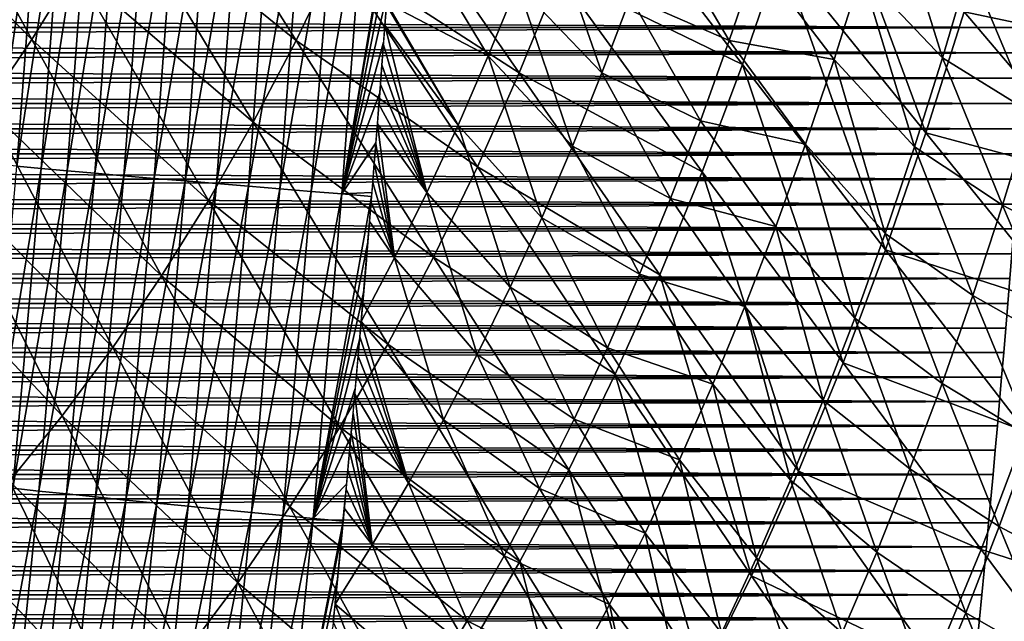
# Model space of a CAD drawing. Header units: millimetres. Extents: x -300 to 300, y -500 to 500.
# Tile 329 of 656: x 99 to 156, y -231 to -196. Entities that reach past the tile are written whole.
import ezdxf

# ---------------------------------------------------------------- set-up
doc = ezdxf.new("R2010")
doc.units = ezdxf.units.MM
doc.header["$LTSCALE"] = 81.481481
for name, color, linetype in [('1', 7, 'CONTINUOUS'), ('18', 7, 'CONTINUOUS'), ('19', 7, 'CONTINUOUS'), ('21', 7, 'CONTINUOUS'), ('5', 7, 'CONTINUOUS'), ('6', 7, 'CONTINUOUS')]:
    doc.layers.add(name, color=color, linetype=linetype)

msp = doc.modelspace()

# ---------------------------------------------------------------- linework, layer by layer
at = {"layer": '1', "color": 7, "linetype": 'CONTINUOUS'}
for points in [[(156.307, -213.64, 16), (156.187, -215.062, 16), (156.307, -213.64, 11), (156.307, -213.64, 16)], [(156.307, -213.64, 11), (156.187, -215.062, 16), (156.187, -215.062, 11), (156.307, -213.64, 11)], [(156.187, -215.062, 16), (156.066, -216.479, 16), (156.187, -215.062, 11), (156.187, -215.062, 16)], [(156.187, -215.062, 11), (156.066, -216.479, 16), (156.066, -216.479, 11), (156.187, -215.062, 11)], [(156.066, -216.479, 16), (155.943, -217.893, 16), (156.066, -216.479, 11), (156.066, -216.479, 16)], [(156.066, -216.479, 11), (155.943, -217.893, 16), (155.943, -217.893, 11), (156.066, -216.479, 11)], [(155.943, -217.893, 16), (155.82, -219.303, 16), (155.943, -217.893, 11), (155.943, -217.893, 16)], [(155.943, -217.893, 11), (155.82, -219.303, 16), (155.82, -219.303, 11), (155.943, -217.893, 11)], [(155.82, -219.303, 16), (155.695, -220.709, 16), (155.82, -219.303, 11), (155.82, -219.303, 16)], [(155.82, -219.303, 11), (155.695, -220.709, 16), (155.695, -220.709, 11), (155.82, -219.303, 11)], [(155.695, -220.709, 16), (155.57, -222.111, 16), (155.695, -220.709, 11), (155.695, -220.709, 16)], [(155.695, -220.709, 11), (155.57, -222.111, 16), (155.57, -222.111, 11), (155.695, -220.709, 11)], [(155.57, -222.111, 16), (155.443, -223.51, 16), (155.57, -222.111, 11), (155.57, -222.111, 16)], [(155.57, -222.111, 11), (155.443, -223.51, 16), (155.443, -223.51, 11), (155.57, -222.111, 11)], [(155.443, -223.51, 16), (155.315, -224.905, 16), (155.443, -223.51, 11), (155.443, -223.51, 16)], [(155.443, -223.51, 11), (155.315, -224.905, 16), (155.315, -224.905, 11), (155.443, -223.51, 11)], [(155.315, -224.905, 16), (155.186, -226.296, 16), (155.315, -224.905, 11), (155.315, -224.905, 16)], [(155.315, -224.905, 11), (155.186, -226.296, 16), (155.186, -226.296, 11), (155.315, -224.905, 11)], [(155.186, -226.296, 16), (155.056, -227.684, 16), (155.186, -226.296, 11), (155.186, -226.296, 16)], [(155.186, -226.296, 11), (155.056, -227.684, 16), (155.056, -227.684, 11), (155.186, -226.296, 11)], [(155.056, -227.684, 16), (154.925, -229.068, 16), (155.056, -227.684, 11), (155.056, -227.684, 16)], [(155.056, -227.684, 11), (154.925, -229.068, 16), (154.925, -229.068, 11), (155.056, -227.684, 11)], [(154.925, -229.068, 16), (154.793, -230.449, 16), (154.925, -229.068, 11), (154.925, -229.068, 16)], [(154.925, -229.068, 11), (154.793, -230.449, 16), (154.793, -230.449, 11), (154.925, -229.068, 11)], [(154.793, -230.449, 16), (154.66, -231.826, 16), (154.793, -230.449, 11), (154.793, -230.449, 16)], [(154.793, -230.449, 11), (154.66, -231.826, 16), (154.66, -231.826, 11), (154.793, -230.449, 11)]]:
    msp.add_3dface(points, dxfattribs=at)
at = {"layer": '18', "color": 7, "linetype": 'CONTINUOUS'}
for points in [[(99.277, -185.7, 48.438), (100.542, -185.795, 49.976), (97.896, -204.173, 48.306), (99.277, -185.7, 48.438)], [(97.896, -204.173, 48.306), (100.542, -185.795, 49.976), (99.16, -204.29, 49.843), (97.896, -204.173, 48.306)], [(100.542, -185.795, 49.976), (101.933, -185.898, 51.414), (99.16, -204.29, 49.843), (100.542, -185.795, 49.976)], [(99.16, -204.29, 49.843), (101.933, -185.898, 51.414), (100.549, -204.415, 51.282), (99.16, -204.29, 49.843)], [(101.933, -185.898, 51.414), (103.437, -186.008, 52.738), (100.549, -204.415, 51.282), (101.933, -185.898, 51.414)], [(100.549, -204.415, 51.282), (103.437, -186.008, 52.738), (102.052, -204.549, 52.606), (100.549, -204.415, 51.282)], [(103.437, -186.008, 52.738), (105.039, -186.124, 53.935), (102.052, -204.549, 52.606), (103.437, -186.008, 52.738)], [(102.052, -204.549, 52.606), (105.039, -186.124, 53.935), (103.653, -204.69, 53.803), (102.052, -204.549, 52.606)], [(105.039, -186.124, 53.935), (106.723, -186.245, 54.995), (103.653, -204.69, 53.803), (105.039, -186.124, 53.935)], [(103.653, -204.69, 53.803), (106.723, -186.245, 54.995), (105.336, -204.836, 54.863), (103.653, -204.69, 53.803)], [(106.723, -186.245, 54.995), (108.473, -186.37, 55.911), (105.336, -204.836, 54.863), (106.723, -186.245, 54.995)], [(105.336, -204.836, 54.863), (108.473, -186.37, 55.911), (107.084, -204.986, 55.778), (105.336, -204.836, 54.863)], [(108.473, -186.37, 55.911), (110.268, -186.497, 56.677), (107.084, -204.986, 55.778), (108.473, -186.37, 55.911)], [(107.084, -204.986, 55.778), (110.268, -186.497, 56.677), (108.878, -205.138, 56.544), (107.084, -204.986, 55.778)], [(110.268, -186.497, 56.677), (112.092, -186.625, 57.292), (108.878, -205.138, 56.544), (110.268, -186.497, 56.677)], [(108.878, -205.138, 56.544), (112.092, -186.625, 57.292), (110.7, -205.292, 57.159), (108.878, -205.138, 56.544)], [(112.092, -186.625, 57.292), (113.926, -186.754, 57.758), (110.7, -205.292, 57.159), (112.092, -186.625, 57.292)], [(110.7, -205.292, 57.159), (113.926, -186.754, 57.758), (112.533, -205.445, 57.624), (110.7, -205.292, 57.159)], [(113.926, -186.754, 57.758), (115.754, -186.88, 58.078), (112.533, -205.445, 57.624), (113.926, -186.754, 57.758)], [(112.533, -205.445, 57.624), (115.754, -186.88, 58.078), (114.36, -205.596, 57.943), (112.533, -205.445, 57.624)], [(115.754, -186.88, 58.078), (117.56, -187.005, 58.258), (114.36, -205.596, 57.943), (115.754, -186.88, 58.078)], [(114.36, -205.596, 57.943), (117.56, -187.005, 58.258), (116.164, -205.744, 58.123), (114.36, -205.596, 57.943)], [(117.56, -187.005, 58.258), (119.331, -187.127, 58.307), (116.164, -205.744, 58.123), (117.56, -187.005, 58.258)], [(116.164, -205.744, 58.123), (119.331, -187.127, 58.307), (117.933, -205.888, 58.171), (116.164, -205.744, 58.123)], [(119.331, -187.127, 58.307), (121.053, -187.247, 58.233), (117.933, -205.888, 58.171), (119.331, -187.127, 58.307)], [(121.053, -187.247, 58.233), (120.986, -188.225, 58.228), (117.933, -205.888, 58.171), (121.053, -187.247, 58.233)], [(117.933, -205.888, 58.171), (120.986, -188.225, 58.228), (120.778, -191.21, 58.21), (117.933, -205.888, 58.171)], [(120.565, -194.173, 58.191), (117.933, -205.888, 58.171), (120.778, -191.21, 58.21), (120.565, -194.173, 58.191)], [(120.349, -197.114, 58.17), (117.933, -205.888, 58.171), (120.565, -194.173, 58.191), (120.349, -197.114, 58.17)], [(120.127, -200.033, 58.148), (117.933, -205.888, 58.171), (120.349, -197.114, 58.17), (120.127, -200.033, 58.148)], [(119.902, -202.932, 58.124), (117.933, -205.888, 58.171), (120.127, -200.033, 58.148), (119.902, -202.932, 58.124)], [(119.672, -205.81, 58.099), (117.933, -205.888, 58.171), (119.902, -202.932, 58.124), (119.672, -205.81, 58.099)], [(99.16, -204.29, 49.843), (100.549, -204.415, 51.282), (97.536, -222.754, 49.639), (99.16, -204.29, 49.843)], [(97.536, -222.754, 49.639), (100.549, -204.415, 51.282), (98.923, -222.905, 51.077), (97.536, -222.754, 49.639)], [(100.549, -204.415, 51.282), (102.052, -204.549, 52.606), (98.923, -222.905, 51.077), (100.549, -204.415, 51.282)], [(98.923, -222.905, 51.077), (102.052, -204.549, 52.606), (100.424, -223.066, 52.401), (98.923, -222.905, 51.077)], [(102.052, -204.549, 52.606), (103.653, -204.69, 53.803), (100.424, -223.066, 52.401), (102.052, -204.549, 52.606)], [(100.424, -223.066, 52.401), (103.653, -204.69, 53.803), (102.023, -223.233, 53.598), (100.424, -223.066, 52.401)], [(103.653, -204.69, 53.803), (105.336, -204.836, 54.863), (102.023, -223.233, 53.598), (103.653, -204.69, 53.803)], [(102.023, -223.233, 53.598), (105.336, -204.836, 54.863), (103.704, -223.407, 54.657), (102.023, -223.233, 53.598)], [(105.336, -204.836, 54.863), (107.084, -204.986, 55.778), (103.704, -223.407, 54.657), (105.336, -204.836, 54.863)], [(103.704, -223.407, 54.657), (107.084, -204.986, 55.778), (105.449, -223.585, 55.572), (103.704, -223.407, 54.657)], [(107.084, -204.986, 55.778), (108.878, -205.138, 56.544), (105.449, -223.585, 55.572), (107.084, -204.986, 55.778)], [(105.449, -223.585, 55.572), (108.878, -205.138, 56.544), (107.241, -223.766, 56.337), (105.449, -223.585, 55.572)], [(108.878, -205.138, 56.544), (110.7, -205.292, 57.159), (107.241, -223.766, 56.337), (108.878, -205.138, 56.544)], [(107.241, -223.766, 56.337), (110.7, -205.292, 57.159), (109.062, -223.947, 56.951), (107.241, -223.766, 56.337)], [(110.7, -205.292, 57.159), (112.533, -205.445, 57.624), (109.062, -223.947, 56.951), (110.7, -205.292, 57.159)], [(109.062, -223.947, 56.951), (112.533, -205.445, 57.624), (110.892, -224.127, 57.416), (109.062, -223.947, 56.951)], [(112.533, -205.445, 57.624), (114.36, -205.596, 57.943), (110.892, -224.127, 57.416), (112.533, -205.445, 57.624)], [(110.892, -224.127, 57.416), (114.36, -205.596, 57.943), (112.717, -224.305, 57.735), (110.892, -224.127, 57.416)], [(114.36, -205.596, 57.943), (116.164, -205.744, 58.123), (112.717, -224.305, 57.735), (114.36, -205.596, 57.943)], [(112.717, -224.305, 57.735), (116.164, -205.744, 58.123), (114.519, -224.478, 57.914), (112.717, -224.305, 57.735)], [(116.164, -205.744, 58.123), (117.933, -205.888, 58.171), (114.519, -224.478, 57.914), (116.164, -205.744, 58.123)], [(114.519, -224.478, 57.914), (117.933, -205.888, 58.171), (116.286, -224.647, 57.962), (114.519, -224.478, 57.914)], [(117.933, -205.888, 58.171), (119.655, -206.028, 58.097), (116.286, -224.647, 57.962), (117.933, -205.888, 58.171)], [(119.655, -206.028, 58.097), (117.933, -205.888, 58.171), (119.672, -205.81, 58.099), (119.655, -206.028, 58.097)], [(119.655, -206.028, 58.097), (119.439, -208.669, 58.072), (116.286, -224.647, 57.962), (119.655, -206.028, 58.097)], [(116.286, -224.647, 57.962), (119.439, -208.669, 58.072), (119.201, -211.508, 58.044), (116.286, -224.647, 57.962)], [(118.958, -214.327, 58.014), (116.286, -224.647, 57.962), (119.201, -211.508, 58.044), (118.958, -214.327, 58.014)], [(118.712, -217.129, 57.983), (116.286, -224.647, 57.962), (118.958, -214.327, 58.014), (118.712, -217.129, 57.983)], [(118.461, -219.912, 57.949), (116.286, -224.647, 57.962), (118.712, -217.129, 57.983), (118.461, -219.912, 57.949)], [(118.206, -222.678, 57.915), (116.286, -224.647, 57.962), (118.461, -219.912, 57.949), (118.206, -222.678, 57.915)], [(97.033, -241.364, 50.781), (98.923, -222.905, 51.077), (100.424, -223.066, 52.401), (97.033, -241.364, 50.781)], [(118.006, -224.811, 57.887), (116.286, -224.647, 57.962), (118.206, -222.678, 57.915), (118.006, -224.811, 57.887)], [(98.53, -241.554, 52.105), (97.033, -241.364, 50.781), (100.424, -223.066, 52.401), (98.53, -241.554, 52.105)], [(98.53, -241.554, 52.105), (100.424, -223.066, 52.401), (102.023, -223.233, 53.598), (98.53, -241.554, 52.105)], [(100.126, -241.752, 53.302), (98.53, -241.554, 52.105), (102.023, -223.233, 53.598), (100.126, -241.752, 53.302)], [(100.126, -241.752, 53.302), (102.023, -223.233, 53.598), (103.704, -223.407, 54.657), (100.126, -241.752, 53.302)], [(101.804, -241.956, 54.361), (100.126, -241.752, 53.302), (103.704, -223.407, 54.657), (101.804, -241.956, 54.361)], [(101.804, -241.956, 54.361), (103.704, -223.407, 54.657), (105.449, -223.585, 55.572), (101.804, -241.956, 54.361)], [(103.547, -242.165, 55.275), (101.804, -241.956, 54.361), (105.449, -223.585, 55.572), (103.547, -242.165, 55.275)], [(103.547, -242.165, 55.275), (105.449, -223.585, 55.572), (107.241, -223.766, 56.337), (103.547, -242.165, 55.275)], [(105.337, -242.376, 56.04), (103.547, -242.165, 55.275), (107.241, -223.766, 56.337), (105.337, -242.376, 56.04)], [(105.337, -242.376, 56.04), (107.241, -223.766, 56.337), (109.062, -223.947, 56.951), (105.337, -242.376, 56.04)], [(107.154, -242.588, 56.654), (105.337, -242.376, 56.04), (109.062, -223.947, 56.951), (107.154, -242.588, 56.654)], [(107.154, -242.588, 56.654), (109.062, -223.947, 56.951), (110.892, -224.127, 57.416), (107.154, -242.588, 56.654)], [(108.982, -242.798, 57.118), (107.154, -242.588, 56.654), (110.892, -224.127, 57.416), (108.982, -242.798, 57.118)], [(108.982, -242.798, 57.118), (110.892, -224.127, 57.416), (112.717, -224.305, 57.735), (108.982, -242.798, 57.118)], [(110.804, -243.004, 57.436), (108.982, -242.798, 57.118), (112.717, -224.305, 57.735), (110.804, -243.004, 57.436)], [(110.804, -243.004, 57.436), (112.717, -224.305, 57.735), (114.519, -224.478, 57.914), (110.804, -243.004, 57.436)], [(112.604, -243.205, 57.615), (110.804, -243.004, 57.436), (114.519, -224.478, 57.914), (112.604, -243.205, 57.615)], [(112.604, -243.205, 57.615), (114.519, -224.478, 57.914), (116.286, -224.647, 57.962), (112.604, -243.205, 57.615)], [(114.369, -243.4, 57.662), (112.604, -243.205, 57.615), (116.286, -224.647, 57.962), (114.369, -243.4, 57.662)], [(114.369, -243.4, 57.662), (116.286, -224.647, 57.962), (118.006, -224.811, 57.887), (114.369, -243.4, 57.662)], [(114.369, -243.4, 57.662), (118.006, -224.811, 57.887), (117.947, -225.427, 57.878), (114.369, -243.4, 57.662)], [(114.369, -243.4, 57.662), (117.947, -225.427, 57.878), (117.684, -228.159, 57.84), (114.369, -243.4, 57.662)], [(117.417, -230.872, 57.801), (114.369, -243.4, 57.662), (117.684, -228.159, 57.84), (117.417, -230.872, 57.801)]]:
    msp.add_3dface(points, dxfattribs=at)
at = {"layer": '19', "color": 7, "linetype": 'CONTINUOUS'}
for points in [[(90.001, -186.65, 75.186), (100.011, -196.959, 74.555), (92.425, -183.026, 75.098), (90.001, -186.65, 75.186)], [(100.011, -196.959, 74.555), (102.527, -192.89, 74.454), (92.425, -183.026, 75.098), (100.011, -196.959, 74.555)], [(104.94, -188.64, 74.354), (115.293, -197.012, 73.58), (107.249, -184.209, 74.254), (104.94, -188.64, 74.354)], [(115.293, -197.012, 73.58), (117.665, -192.086, 73.468), (107.249, -184.209, 74.254), (115.293, -197.012, 73.58)], [(143.289, -191.972, 71.259), (151.695, -202.362, 70.204), (145.38, -185.31, 71.132), (143.289, -191.972, 71.259)], [(151.695, -202.362, 70.204), (153.903, -195.351, 70.067), (145.38, -185.31, 71.132), (151.695, -202.362, 70.204)], [(97.389, -200.849, 74.654), (100.011, -196.959, 74.555), (90.001, -186.65, 75.186), (97.389, -200.849, 74.654)], [(117.665, -192.086, 73.468), (128.186, -198.882, 72.559), (119.929, -186.963, 73.357), (117.665, -192.086, 73.468)], [(128.186, -198.882, 72.559), (130.489, -193.231, 72.437), (119.929, -186.963, 73.357), (128.186, -198.882, 72.559)], [(130.489, -193.231, 72.437), (141.081, -198.402, 71.389), (132.679, -187.364, 72.317), (130.489, -193.231, 72.437)], [(141.081, -198.402, 71.389), (143.289, -191.972, 71.259), (132.679, -187.364, 72.317), (141.081, -198.402, 71.389)], [(153.903, -195.351, 70.067), (164.446, -197.57, 68.738), (155.989, -188.093, 69.932), (153.903, -195.351, 70.067)], [(164.446, -197.57, 68.738), (166.513, -189.696, 68.597), (155.989, -188.093, 69.932), (164.446, -197.57, 68.738)], [(102.527, -192.89, 74.454), (112.812, -201.74, 73.692), (104.94, -188.64, 74.354), (102.527, -192.89, 74.454)], [(112.812, -201.74, 73.692), (115.293, -197.012, 73.58), (104.94, -188.64, 74.354), (112.812, -201.74, 73.692)], [(115.293, -197.012, 73.58), (125.769, -204.321, 72.682), (117.665, -192.086, 73.468), (115.293, -197.012, 73.58)], [(125.769, -204.321, 72.682), (128.186, -198.882, 72.559), (117.665, -192.086, 73.468), (125.769, -204.321, 72.682)], [(141.081, -198.402, 71.389), (149.363, -209.126, 70.344), (143.289, -191.972, 71.259), (141.081, -198.402, 71.389)], [(149.363, -209.126, 70.344), (151.695, -202.362, 70.204), (143.289, -191.972, 71.259), (149.363, -209.126, 70.344)], [(100.011, -196.959, 74.555), (110.221, -206.274, 73.804), (102.527, -192.89, 74.454), (100.011, -196.959, 74.555)], [(110.221, -206.274, 73.804), (112.812, -201.74, 73.692), (102.527, -192.89, 74.454), (110.221, -206.274, 73.804)], [(128.186, -198.882, 72.559), (138.754, -204.601, 71.52), (130.489, -193.231, 72.437), (128.186, -198.882, 72.559)], [(138.754, -204.601, 71.52), (141.081, -198.402, 71.389), (130.489, -193.231, 72.437), (138.754, -204.601, 71.52)], [(151.695, -202.362, 70.204), (162.252, -205.179, 68.882), (153.903, -195.351, 70.067), (151.695, -202.362, 70.204)], [(162.252, -205.179, 68.882), (164.446, -197.57, 68.738), (153.903, -195.351, 70.067), (162.252, -205.179, 68.882)], [(97.389, -200.849, 74.654), (107.517, -210.615, 73.916), (100.011, -196.959, 74.555), (97.389, -200.849, 74.654)], [(107.517, -210.615, 73.916), (110.221, -206.274, 73.804), (100.011, -196.959, 74.555), (107.517, -210.615, 73.916)], [(112.812, -201.74, 73.692), (123.236, -209.548, 72.805), (115.293, -197.012, 73.58), (112.812, -201.74, 73.692)], [(123.236, -209.548, 72.805), (125.769, -204.321, 72.682), (115.293, -197.012, 73.58), (123.236, -209.548, 72.805)], [(138.754, -204.601, 71.52), (146.905, -215.646, 70.486), (141.081, -198.402, 71.389), (138.754, -204.601, 71.52)], [(146.905, -215.646, 70.486), (149.363, -209.126, 70.344), (141.081, -198.402, 71.389), (146.905, -215.646, 70.486)], [(125.769, -204.321, 72.682), (136.307, -210.571, 71.653), (128.186, -198.882, 72.559), (125.769, -204.321, 72.682)], [(136.307, -210.571, 71.653), (138.754, -204.601, 71.52), (128.186, -198.882, 72.559), (136.307, -210.571, 71.653)], [(94.662, -204.562, 74.753), (104.701, -214.764, 74.027), (97.389, -200.849, 74.654), (94.662, -204.562, 74.753)], [(104.701, -214.764, 74.027), (107.517, -210.615, 73.916), (97.389, -200.849, 74.654), (104.701, -214.764, 74.027)], [(110.221, -206.274, 73.804), (120.586, -214.565, 72.929), (112.812, -201.74, 73.692), (110.221, -206.274, 73.804)], [(120.586, -214.565, 72.929), (123.236, -209.548, 72.805), (112.812, -201.74, 73.692), (120.586, -214.565, 72.929)], [(149.363, -209.126, 70.344), (159.929, -212.527, 69.03), (151.695, -202.362, 70.204), (149.363, -209.126, 70.344)], [(159.929, -212.527, 69.03), (162.252, -205.179, 68.882), (151.695, -202.362, 70.204), (159.929, -212.527, 69.03)], [(91.827, -208.099, 74.851), (101.77, -218.723, 74.138), (94.662, -204.562, 74.753), (91.827, -208.099, 74.851)], [(101.77, -218.723, 74.138), (104.701, -214.764, 74.027), (94.662, -204.562, 74.753), (101.77, -218.723, 74.138)], [(123.236, -209.548, 72.805), (133.739, -216.315, 71.787), (125.769, -204.321, 72.682), (123.236, -209.548, 72.805)], [(133.739, -216.315, 71.787), (136.307, -210.571, 71.653), (125.769, -204.321, 72.682), (133.739, -216.315, 71.787)], [(136.307, -210.571, 71.653), (144.319, -221.926, 70.63), (138.754, -204.601, 71.52), (136.307, -210.571, 71.653)], [(144.319, -221.926, 70.63), (146.905, -215.646, 70.486), (138.754, -204.601, 71.52), (144.319, -221.926, 70.63)], [(107.517, -210.615, 73.916), (117.818, -219.375, 73.052), (110.221, -206.274, 73.804), (107.517, -210.615, 73.916)], [(117.818, -219.375, 73.052), (120.586, -214.565, 72.929), (110.221, -206.274, 73.804), (117.818, -219.375, 73.052)], [(98.724, -222.495, 74.247), (101.77, -218.723, 74.138), (91.827, -208.099, 74.851), (98.724, -222.495, 74.247)], [(146.905, -215.646, 70.486), (157.475, -219.616, 69.18), (149.363, -209.126, 70.344), (146.905, -215.646, 70.486)], [(157.475, -219.616, 69.18), (159.929, -212.527, 69.03), (149.363, -209.126, 70.344), (157.475, -219.616, 69.18)], [(120.586, -214.565, 72.929), (131.047, -221.835, 71.922), (123.236, -209.548, 72.805), (120.586, -214.565, 72.929)], [(131.047, -221.835, 71.922), (133.739, -216.315, 71.787), (123.236, -209.548, 72.805), (131.047, -221.835, 71.922)], [(104.701, -214.764, 74.027), (114.931, -223.979, 73.176), (107.517, -210.615, 73.916), (104.701, -214.764, 74.027)], [(114.931, -223.979, 73.176), (117.818, -219.375, 73.052), (107.517, -210.615, 73.916), (114.931, -223.979, 73.176)], [(133.739, -216.315, 71.787), (141.605, -227.966, 70.775), (136.307, -210.571, 71.653), (133.739, -216.315, 71.787)], [(141.605, -227.966, 70.775), (144.319, -221.926, 70.63), (136.307, -210.571, 71.653), (141.605, -227.966, 70.775)], [(101.77, -218.723, 74.138), (111.922, -228.379, 73.298), (104.701, -214.764, 74.027), (101.77, -218.723, 74.138)], [(111.922, -228.379, 73.298), (114.931, -223.979, 73.176), (104.701, -214.764, 74.027), (111.922, -228.379, 73.298)], [(117.818, -219.375, 73.052), (128.231, -227.132, 72.057), (120.586, -214.565, 72.929), (117.818, -219.375, 73.052)], [(128.231, -227.132, 72.057), (131.047, -221.835, 71.922), (120.586, -214.565, 72.929), (128.231, -227.132, 72.057)], [(144.319, -221.926, 70.63), (154.888, -226.448, 69.332), (146.905, -215.646, 70.486), (144.319, -221.926, 70.63)], [(154.888, -226.448, 69.332), (157.475, -219.616, 69.18), (146.905, -215.646, 70.486), (154.888, -226.448, 69.332)], [(131.047, -221.835, 71.922), (138.76, -233.768, 70.921), (133.739, -216.315, 71.787), (131.047, -221.835, 71.922)], [(138.76, -233.768, 70.921), (141.605, -227.966, 70.775), (133.739, -216.315, 71.787), (138.76, -233.768, 70.921)], [(98.724, -222.495, 74.247), (108.792, -232.578, 73.42), (101.77, -218.723, 74.138), (98.724, -222.495, 74.247)], [(108.792, -232.578, 73.42), (111.922, -228.379, 73.298), (101.77, -218.723, 74.138), (108.792, -232.578, 73.42)], [(114.931, -223.979, 73.176), (125.289, -232.21, 72.192), (117.818, -219.375, 73.052), (114.931, -223.979, 73.176)], [(125.289, -232.21, 72.192), (128.231, -227.132, 72.057), (117.818, -219.375, 73.052), (125.289, -232.21, 72.192)], [(154.888, -226.448, 69.332), (165.413, -229.83, 67.887), (157.475, -219.616, 69.18), (154.888, -226.448, 69.332)], [(128.231, -227.132, 72.057), (135.784, -239.337, 71.067), (131.047, -221.835, 71.922), (128.231, -227.132, 72.057)], [(135.784, -239.337, 71.067), (138.76, -233.768, 70.921), (131.047, -221.835, 71.922), (135.784, -239.337, 71.067)], [(141.605, -227.966, 70.775), (152.167, -233.025, 69.486), (144.319, -221.926, 70.63), (141.605, -227.966, 70.775)], [(152.167, -233.025, 69.486), (154.888, -226.448, 69.332), (144.319, -221.926, 70.63), (152.167, -233.025, 69.486)], [(95.561, -226.08, 74.354), (105.538, -236.576, 73.54), (98.724, -222.495, 74.247), (95.561, -226.08, 74.354)], [(105.538, -236.576, 73.54), (108.792, -232.578, 73.42), (98.724, -222.495, 74.247), (105.538, -236.576, 73.54)], [(111.922, -228.379, 73.298), (122.219, -237.069, 72.327), (114.931, -223.979, 73.176), (111.922, -228.379, 73.298)], [(122.219, -237.069, 72.327), (125.289, -232.21, 72.192), (114.931, -223.979, 73.176), (122.219, -237.069, 72.327)], [(92.28, -229.481, 74.46), (102.159, -240.377, 73.659), (95.561, -226.08, 74.354), (92.28, -229.481, 74.46)], [(102.159, -240.377, 73.659), (105.538, -236.576, 73.54), (95.561, -226.08, 74.354), (102.159, -240.377, 73.659)], [(152.167, -233.025, 69.486), (162.701, -236.962, 68.049), (154.888, -226.448, 69.332), (152.167, -233.025, 69.486)], [(162.701, -236.962, 68.049), (165.413, -229.83, 67.887), (154.888, -226.448, 69.332), (162.701, -236.962, 68.049)], [(125.289, -232.21, 72.192), (132.675, -244.673, 71.213), (128.231, -227.132, 72.057), (125.289, -232.21, 72.192)], [(132.675, -244.673, 71.213), (135.784, -239.337, 71.067), (128.231, -227.132, 72.057), (132.675, -244.673, 71.213)], [(138.76, -233.768, 70.921), (149.31, -239.351, 69.641), (141.605, -227.966, 70.775), (138.76, -233.768, 70.921)], [(149.31, -239.351, 69.641), (152.167, -233.025, 69.486), (141.605, -227.966, 70.775), (149.31, -239.351, 69.641)], [(108.792, -232.578, 73.42), (119.021, -241.711, 72.461), (111.922, -228.379, 73.298), (108.792, -232.578, 73.42)], [(119.021, -241.711, 72.461), (122.219, -237.069, 72.327), (111.922, -228.379, 73.298), (119.021, -241.711, 72.461)], [(98.653, -243.981, 73.776), (102.159, -240.377, 73.659), (92.28, -229.481, 74.46), (98.653, -243.981, 73.776)]]:
    msp.add_3dface(points, dxfattribs=at)
at = {"layer": '21', "color": 7, "linetype": 'CONTINUOUS'}
for points in [[(147.975, -193.09, 55.668), (149.5, -187.936, 55.573), (152.646, -198.009, 55.068), (147.975, -193.09, 55.668)], [(152.646, -198.009, 55.068), (149.5, -187.936, 55.573), (154.202, -192.721, 54.969), (152.646, -198.009, 55.068)], [(128.079, -193.785, 57.58), (129.701, -189.544, 57.493), (132.97, -198.884, 57.081), (128.079, -193.785, 57.58)], [(132.97, -198.884, 57.081), (129.701, -189.544, 57.493), (134.616, -194.517, 56.991), (132.97, -198.884, 57.081)], [(134.616, -194.517, 56.991), (136.201, -190.03, 56.901), (140.329, -197.023, 56.408), (134.616, -194.517, 56.991)], [(140.329, -197.023, 56.408), (136.201, -190.03, 56.901), (141.93, -192.269, 56.314), (140.329, -197.023, 56.408)], [(120.517, -194.828, 58.179), (122.187, -190.946, 58.095), (126.397, -197.909, 57.668), (120.517, -194.828, 58.179)], [(126.397, -197.909, 57.668), (122.187, -190.946, 58.095), (128.079, -193.785, 57.58), (126.397, -197.909, 57.668)], [(146.386, -198.111, 55.765), (140.329, -197.023, 56.408), (141.93, -192.269, 56.314), (146.386, -198.111, 55.765)], [(147.975, -193.09, 55.668), (146.386, -198.111, 55.765), (141.93, -192.269, 56.314), (147.975, -193.09, 55.668)], [(152.646, -198.009, 55.068), (154.202, -192.721, 54.969), (157.762, -201.183, 54.401), (152.646, -198.009, 55.068)], [(157.762, -201.183, 54.401), (154.202, -192.721, 54.969), (159.339, -195.681, 54.299), (157.762, -201.183, 54.401)], [(146.386, -198.111, 55.765), (147.975, -193.09, 55.668), (151.024, -203.162, 55.168), (146.386, -198.111, 55.765)], [(151.024, -203.162, 55.168), (147.975, -193.09, 55.668), (152.646, -198.009, 55.068), (151.024, -203.162, 55.168)], [(126.397, -197.909, 57.668), (128.079, -193.785, 57.58), (131.262, -203.132, 57.172), (126.397, -197.909, 57.668)], [(131.262, -203.132, 57.172), (128.079, -193.785, 57.58), (132.97, -198.884, 57.081), (131.262, -203.132, 57.172)], [(132.97, -198.884, 57.081), (134.616, -194.517, 56.991), (138.664, -201.651, 56.503), (132.97, -198.884, 57.081)], [(138.664, -201.651, 56.503), (134.616, -194.517, 56.991), (140.329, -197.023, 56.408), (138.664, -201.651, 56.503)], [(120.422, -196.118, 58.17), (120.507, -194.965, 58.178), (124.653, -201.918, 57.756), (120.422, -196.118, 58.17)], [(120.507, -194.965, 58.178), (120.517, -194.828, 58.179), (124.653, -201.918, 57.756), (120.507, -194.965, 58.178)], [(124.653, -201.918, 57.756), (120.517, -194.828, 58.179), (126.397, -197.909, 57.668), (124.653, -201.918, 57.756)], [(120.337, -197.267, 58.162), (120.422, -196.118, 58.17), (122.848, -205.811, 57.845), (120.337, -197.267, 58.162)], [(122.848, -205.811, 57.845), (120.422, -196.118, 58.17), (124.653, -201.918, 57.756), (122.848, -205.811, 57.845)], [(120.25, -198.412, 58.154), (120.337, -197.267, 58.162), (122.848, -205.811, 57.845), (120.25, -198.412, 58.154)], [(144.731, -203.001, 55.863), (138.664, -201.651, 56.503), (140.329, -197.023, 56.408), (144.731, -203.001, 55.863)], [(146.386, -198.111, 55.765), (144.731, -203.001, 55.863), (140.329, -197.023, 56.408), (146.386, -198.111, 55.765)], [(124.653, -201.918, 57.756), (126.397, -197.909, 57.668), (129.492, -207.263, 57.264), (124.653, -201.918, 57.756)], [(129.492, -207.263, 57.264), (126.397, -197.909, 57.668), (131.262, -203.132, 57.172), (129.492, -207.263, 57.264)], [(151.024, -203.162, 55.168), (152.646, -198.009, 55.068), (156.118, -206.544, 54.504), (151.024, -203.162, 55.168)], [(156.118, -206.544, 54.504), (152.646, -198.009, 55.068), (157.762, -201.183, 54.401), (156.118, -206.544, 54.504)], [(120.164, -199.555, 58.145), (120.25, -198.412, 58.154), (122.848, -205.811, 57.845), (120.164, -199.555, 58.145)], [(144.731, -203.001, 55.863), (146.386, -198.111, 55.765), (149.336, -208.179, 55.269), (144.731, -203.001, 55.863)], [(149.336, -208.179, 55.269), (146.386, -198.111, 55.765), (151.024, -203.162, 55.168), (149.336, -208.179, 55.269)], [(131.262, -203.132, 57.172), (132.97, -198.884, 57.081), (136.934, -206.152, 56.598), (131.262, -203.132, 57.172)], [(136.934, -206.152, 56.598), (132.97, -198.884, 57.081), (138.664, -201.651, 56.503), (136.934, -206.152, 56.598)], [(120.076, -200.696, 58.136), (120.164, -199.555, 58.145), (122.848, -205.811, 57.845), (120.076, -200.696, 58.136)], [(119.988, -201.835, 58.128), (120.076, -200.696, 58.136), (122.848, -205.811, 57.845), (119.988, -201.835, 58.128)], [(156.118, -206.544, 54.504), (157.762, -201.183, 54.401), (161.316, -209.274, 53.793), (156.118, -206.544, 54.504)], [(119.899, -202.972, 58.118), (119.988, -201.835, 58.128), (120.981, -209.589, 57.933), (119.899, -202.972, 58.118)], [(120.981, -209.589, 57.933), (119.988, -201.835, 58.128), (122.848, -205.811, 57.845), (120.981, -209.589, 57.933)], [(122.848, -205.811, 57.845), (124.653, -201.918, 57.756), (127.66, -211.275, 57.356), (122.848, -205.811, 57.845)], [(127.66, -211.275, 57.356), (124.653, -201.918, 57.756), (129.492, -207.263, 57.264), (127.66, -211.275, 57.356)], [(143.012, -207.76, 55.962), (136.934, -206.152, 56.598), (138.664, -201.651, 56.503), (143.012, -207.76, 55.962)], [(144.731, -203.001, 55.863), (143.012, -207.76, 55.962), (138.664, -201.651, 56.503), (144.731, -203.001, 55.863)], [(119.809, -204.104, 58.109), (119.899, -202.972, 58.118), (120.981, -209.589, 57.933), (119.809, -204.104, 58.109)], [(129.492, -207.263, 57.264), (131.262, -203.132, 57.172), (135.141, -210.53, 56.694), (129.492, -207.263, 57.264)], [(135.141, -210.53, 56.694), (131.262, -203.132, 57.172), (136.934, -206.152, 56.598), (135.141, -210.53, 56.694)], [(143.012, -207.76, 55.962), (144.731, -203.001, 55.863), (147.581, -213.064, 55.371), (143.012, -207.76, 55.962)], [(147.581, -213.064, 55.371), (144.731, -203.001, 55.863), (149.336, -208.179, 55.269), (147.581, -213.064, 55.371)], [(149.336, -208.179, 55.269), (151.024, -203.162, 55.168), (154.405, -211.765, 54.609), (149.336, -208.179, 55.269)], [(154.405, -211.765, 54.609), (151.024, -203.162, 55.168), (156.118, -206.544, 54.504), (154.405, -211.765, 54.609)], [(119.719, -205.232, 58.099), (119.809, -204.104, 58.109), (120.981, -209.589, 57.933), (119.719, -205.232, 58.099)], [(119.628, -206.357, 58.089), (119.719, -205.232, 58.099), (120.981, -209.589, 57.933), (119.628, -206.357, 58.089)], [(120.981, -209.589, 57.933), (122.848, -205.811, 57.845), (125.765, -215.171, 57.449), (120.981, -209.589, 57.933)], [(125.765, -215.171, 57.449), (122.848, -205.811, 57.845), (127.66, -211.275, 57.356), (125.765, -215.171, 57.449)], [(119.536, -207.479, 58.079), (119.628, -206.357, 58.089), (120.981, -209.589, 57.933), (119.536, -207.479, 58.079)], [(141.225, -212.39, 56.062), (135.141, -210.53, 56.694), (136.934, -206.152, 56.598), (141.225, -212.39, 56.062)], [(143.012, -207.76, 55.962), (141.225, -212.39, 56.062), (136.934, -206.152, 56.598), (143.012, -207.76, 55.962)], [(154.405, -211.765, 54.609), (156.118, -206.544, 54.504), (159.591, -214.697, 53.901), (154.405, -211.765, 54.609)], [(159.591, -214.697, 53.901), (156.118, -206.544, 54.504), (161.316, -209.274, 53.793), (159.591, -214.697, 53.901)], [(119.444, -208.598, 58.069), (119.536, -207.479, 58.079), (119.051, -213.254, 58.022), (119.444, -208.598, 58.069)], [(119.051, -213.254, 58.022), (119.536, -207.479, 58.079), (120.981, -209.589, 57.933), (119.051, -213.254, 58.022)], [(127.66, -211.275, 57.356), (129.492, -207.263, 57.264), (133.282, -214.783, 56.791), (127.66, -211.275, 57.356)], [(133.282, -214.783, 56.791), (129.492, -207.263, 57.264), (135.141, -210.53, 56.694), (133.282, -214.783, 56.791)], [(141.225, -212.39, 56.062), (143.012, -207.76, 55.962), (145.758, -217.815, 55.475), (141.225, -212.39, 56.062)], [(145.758, -217.815, 55.475), (143.012, -207.76, 55.962), (147.581, -213.064, 55.371), (145.758, -217.815, 55.475)], [(147.581, -213.064, 55.371), (149.336, -208.179, 55.269), (152.623, -216.847, 54.715), (147.581, -213.064, 55.371)], [(152.623, -216.847, 54.715), (149.336, -208.179, 55.269), (154.405, -211.765, 54.609), (152.623, -216.847, 54.715)], [(119.051, -213.254, 58.022), (119.069, -213.046, 58.025), (119.444, -208.598, 58.069), (119.051, -213.254, 58.022)], [(119.351, -209.714, 58.058), (119.444, -208.598, 58.069), (119.069, -213.046, 58.025), (119.351, -209.714, 58.058)], [(119.051, -213.254, 58.022), (120.981, -209.589, 57.933), (123.806, -218.952, 57.541), (119.051, -213.254, 58.022)], [(119.258, -210.827, 58.047), (119.351, -209.714, 58.058), (119.069, -213.046, 58.025), (119.258, -210.827, 58.047)], [(123.806, -218.952, 57.541), (120.981, -209.589, 57.933), (125.765, -215.171, 57.449), (123.806, -218.952, 57.541)], [(139.373, -216.89, 56.162), (133.282, -214.783, 56.791), (135.141, -210.53, 56.694), (139.373, -216.89, 56.162)], [(141.225, -212.39, 56.062), (139.373, -216.89, 56.162), (135.141, -210.53, 56.694), (141.225, -212.39, 56.062)], [(119.164, -211.937, 58.036), (119.258, -210.827, 58.047), (119.069, -213.046, 58.025), (119.164, -211.937, 58.036)], [(125.765, -215.171, 57.449), (127.66, -211.275, 57.356), (131.357, -218.913, 56.888), (125.765, -215.171, 57.449)], [(131.357, -218.913, 56.888), (127.66, -211.275, 57.356), (133.282, -214.783, 56.791), (131.357, -218.913, 56.888)], [(152.623, -216.847, 54.715), (154.405, -211.765, 54.609), (157.796, -219.976, 54.01), (152.623, -216.847, 54.715)], [(157.796, -219.976, 54.01), (154.405, -211.765, 54.609), (159.591, -214.697, 53.901), (157.796, -219.976, 54.01)], [(139.373, -216.89, 56.162), (141.225, -212.39, 56.062), (143.867, -222.435, 55.579), (139.373, -216.89, 56.162)], [(143.867, -222.435, 55.579), (141.225, -212.39, 56.062), (145.758, -217.815, 55.475), (143.867, -222.435, 55.579)], [(118.973, -214.155, 58.013), (119.051, -213.254, 58.022), (121.783, -222.617, 57.634), (118.973, -214.155, 58.013)], [(121.783, -222.617, 57.634), (119.051, -213.254, 58.022), (123.806, -218.952, 57.541), (121.783, -222.617, 57.634)], [(145.758, -217.815, 55.475), (147.581, -213.064, 55.371), (150.771, -221.791, 54.822), (145.758, -217.815, 55.475)], [(150.771, -221.791, 54.822), (147.581, -213.064, 55.371), (152.623, -216.847, 54.715), (150.771, -221.791, 54.822)], [(118.877, -215.262, 58.001), (118.973, -214.155, 58.013), (121.783, -222.617, 57.634), (118.877, -215.262, 58.001)], [(137.452, -221.263, 56.263), (131.357, -218.913, 56.888), (133.282, -214.783, 56.791), (137.452, -221.263, 56.263)], [(139.373, -216.89, 56.162), (137.452, -221.263, 56.263), (133.282, -214.783, 56.791), (139.373, -216.89, 56.162)], [(118.779, -216.367, 57.989), (118.877, -215.262, 58.001), (121.783, -222.617, 57.634), (118.779, -216.367, 57.989)], [(123.806, -218.952, 57.541), (125.765, -215.171, 57.449), (129.366, -222.921, 56.986), (123.806, -218.952, 57.541)], [(129.366, -222.921, 56.986), (125.765, -215.171, 57.449), (131.357, -218.913, 56.888), (129.366, -222.921, 56.986)], [(118.681, -217.47, 57.976), (118.779, -216.367, 57.989), (121.783, -222.617, 57.634), (118.681, -217.47, 57.976)], [(137.452, -221.263, 56.263), (139.373, -216.89, 56.162), (141.907, -226.923, 55.683), (137.452, -221.263, 56.263)], [(141.907, -226.923, 55.683), (139.373, -216.89, 56.162), (143.867, -222.435, 55.579), (141.907, -226.923, 55.683)], [(150.771, -221.791, 54.822), (152.623, -216.847, 54.715), (155.929, -225.113, 54.12), (150.771, -221.791, 54.822)], [(155.929, -225.113, 54.12), (152.623, -216.847, 54.715), (157.796, -219.976, 54.01), (155.929, -225.113, 54.12)], [(118.583, -218.57, 57.964), (118.681, -217.47, 57.976), (119.695, -226.168, 57.726), (118.583, -218.57, 57.964)], [(119.695, -226.168, 57.726), (118.681, -217.47, 57.976), (121.783, -222.617, 57.634), (119.695, -226.168, 57.726)], [(143.867, -222.435, 55.579), (145.758, -217.815, 55.475), (148.849, -226.598, 54.93), (143.867, -222.435, 55.579)], [(148.849, -226.598, 54.93), (145.758, -217.815, 55.475), (150.771, -221.791, 54.822), (148.849, -226.598, 54.93)], [(118.483, -219.67, 57.951), (118.583, -218.57, 57.964), (119.695, -226.168, 57.726), (118.483, -219.67, 57.951)], [(121.783, -222.617, 57.634), (123.806, -218.952, 57.541), (127.308, -226.809, 57.084), (121.783, -222.617, 57.634)], [(127.308, -226.809, 57.084), (123.806, -218.952, 57.541), (129.366, -222.921, 56.986), (127.308, -226.809, 57.084)], [(135.464, -225.509, 56.365), (129.366, -222.921, 56.986), (131.357, -218.913, 56.888), (135.464, -225.509, 56.365)], [(137.452, -221.263, 56.263), (135.464, -225.509, 56.365), (131.357, -218.913, 56.888), (137.452, -221.263, 56.263)], [(118.383, -220.769, 57.937), (118.483, -219.67, 57.951), (119.695, -226.168, 57.726), (118.383, -220.769, 57.937)], [(155.929, -225.113, 54.12), (157.796, -219.976, 54.01), (161.164, -227.912, 53.372), (155.929, -225.113, 54.12)], [(118.281, -221.868, 57.924), (118.383, -220.769, 57.937), (119.695, -226.168, 57.726), (118.281, -221.868, 57.924)], [(135.464, -225.509, 56.365), (137.452, -221.263, 56.263), (139.877, -231.282, 55.788), (135.464, -225.509, 56.365)], [(139.877, -231.282, 55.788), (137.452, -221.263, 56.263), (141.907, -226.923, 55.683), (139.877, -231.282, 55.788)], [(118.179, -222.965, 57.91), (118.281, -221.868, 57.924), (119.695, -226.168, 57.726), (118.179, -222.965, 57.91)], [(148.849, -226.598, 54.93), (150.771, -221.791, 54.822), (153.99, -230.108, 54.232), (148.849, -226.598, 54.93)], [(153.99, -230.108, 54.232), (150.771, -221.791, 54.822), (155.929, -225.113, 54.12), (153.99, -230.108, 54.232)], [(141.907, -226.923, 55.683), (143.867, -222.435, 55.579), (146.856, -231.27, 55.038), (141.907, -226.923, 55.683)], [(146.856, -231.27, 55.038), (143.867, -222.435, 55.579), (148.849, -226.598, 54.93), (146.856, -231.27, 55.038)], [(118.077, -224.061, 57.896), (118.179, -222.965, 57.91), (119.695, -226.168, 57.726), (118.077, -224.061, 57.896)], [(119.695, -226.168, 57.726), (121.783, -222.617, 57.634), (125.182, -230.575, 57.181), (119.695, -226.168, 57.726)], [(125.182, -230.575, 57.181), (121.783, -222.617, 57.634), (127.308, -226.809, 57.084), (125.182, -230.575, 57.181)], [(133.406, -229.628, 56.466), (127.308, -226.809, 57.084), (129.366, -222.921, 56.986), (133.406, -229.628, 56.466)], [(135.464, -225.509, 56.365), (133.406, -229.628, 56.466), (129.366, -222.921, 56.986), (135.464, -225.509, 56.365)], [(117.973, -225.156, 57.881), (118.077, -224.061, 57.896), (117.542, -229.606, 57.819), (117.973, -225.156, 57.881)], [(117.542, -229.606, 57.819), (118.077, -224.061, 57.896), (119.695, -226.168, 57.726), (117.542, -229.606, 57.819)], [(117.542, -229.606, 57.819), (117.549, -229.532, 57.82), (117.973, -225.156, 57.881), (117.542, -229.606, 57.819)], [(117.868, -226.25, 57.866), (117.973, -225.156, 57.881), (117.549, -229.532, 57.82), (117.868, -226.25, 57.866)], [(153.99, -230.108, 54.232), (155.929, -225.113, 54.12), (159.219, -233.096, 53.486), (153.99, -230.108, 54.232)], [(159.219, -233.096, 53.486), (155.929, -225.113, 54.12), (161.164, -227.912, 53.372), (159.219, -233.096, 53.486)], [(133.406, -229.628, 56.466), (135.464, -225.509, 56.365), (137.778, -235.512, 55.894), (133.406, -229.628, 56.466)], [(137.778, -235.512, 55.894), (135.464, -225.509, 56.365), (139.877, -231.282, 55.788), (137.778, -235.512, 55.894)], [(117.542, -229.606, 57.819), (119.695, -226.168, 57.726), (122.988, -234.223, 57.279), (117.542, -229.606, 57.819)], [(117.763, -227.344, 57.851), (117.868, -226.25, 57.866), (117.549, -229.532, 57.82), (117.763, -227.344, 57.851)], [(122.988, -234.223, 57.279), (119.695, -226.168, 57.726), (125.182, -230.575, 57.181), (122.988, -234.223, 57.279)], [(131.28, -233.623, 56.568), (125.182, -230.575, 57.181), (127.308, -226.809, 57.084), (131.28, -233.623, 56.568)], [(133.406, -229.628, 56.466), (131.28, -233.623, 56.568), (127.308, -226.809, 57.084), (133.406, -229.628, 56.466)], [(139.877, -231.282, 55.788), (141.907, -226.923, 55.683), (144.791, -235.806, 55.148), (139.877, -231.282, 55.788)], [(144.791, -235.806, 55.148), (141.907, -226.923, 55.683), (146.856, -231.27, 55.038), (144.791, -235.806, 55.148)], [(146.856, -231.27, 55.038), (148.849, -226.598, 54.93), (151.978, -234.964, 54.344), (146.856, -231.27, 55.038)], [(151.978, -234.964, 54.344), (148.849, -226.598, 54.93), (153.99, -230.108, 54.232), (151.978, -234.964, 54.344)], [(117.657, -228.438, 57.836), (117.763, -227.344, 57.851), (117.549, -229.532, 57.82), (117.657, -228.438, 57.836)], [(117.441, -230.625, 57.804), (117.542, -229.606, 57.819), (120.725, -237.752, 57.376), (117.441, -230.625, 57.804)], [(120.725, -237.752, 57.376), (117.542, -229.606, 57.819), (122.988, -234.223, 57.279), (120.725, -237.752, 57.376)], [(131.28, -233.623, 56.568), (133.406, -229.628, 56.466), (135.607, -239.615, 55.999), (131.28, -233.623, 56.568)], [(135.607, -239.615, 55.999), (133.406, -229.628, 56.466), (137.778, -235.512, 55.894), (135.607, -239.615, 55.999)], [(151.978, -234.964, 54.344), (153.99, -230.108, 54.232), (157.199, -238.136, 53.601), (151.978, -234.964, 54.344)], [(157.199, -238.136, 53.601), (153.99, -230.108, 54.232), (159.219, -233.096, 53.486), (157.199, -238.136, 53.601)], [(129.083, -237.493, 56.67), (122.988, -234.223, 57.279), (125.182, -230.575, 57.181), (129.083, -237.493, 56.67)], [(131.28, -233.623, 56.568), (129.083, -237.493, 56.67), (125.182, -230.575, 57.181), (131.28, -233.623, 56.568)]]:
    msp.add_3dface(points, dxfattribs=at)
at = {"layer": '5', "color": 7, "linetype": 'CONTINUOUS'}
for points in [[(157.774, -194.777, 11), (157.667, -196.255, 11), (-157.774, -194.777, 11), (157.774, -194.777, 11)], [(157.667, -196.255, 11), (-157.667, -196.255, 11), (-157.774, -194.777, 11), (157.667, -196.255, 11)], [(157.667, -196.255, 11), (157.56, -197.728, 11), (-157.667, -196.255, 11), (157.667, -196.255, 11)], [(157.56, -197.728, 11), (-157.56, -197.728, 11), (-157.667, -196.255, 11), (157.56, -197.728, 11)], [(157.56, -197.728, 11), (157.451, -199.196, 11), (-157.56, -197.728, 11), (157.56, -197.728, 11)], [(157.451, -199.196, 11), (-157.451, -199.196, 11), (-157.56, -197.728, 11), (157.451, -199.196, 11)], [(157.451, -199.196, 11), (157.342, -200.66, 11), (-157.451, -199.196, 11), (157.451, -199.196, 11)], [(157.342, -200.66, 11), (-157.342, -200.66, 11), (-157.451, -199.196, 11), (157.342, -200.66, 11)], [(157.342, -200.66, 11), (157.231, -202.119, 11), (-157.342, -200.66, 11), (157.342, -200.66, 11)], [(157.231, -202.119, 11), (-157.231, -202.119, 11), (-157.342, -200.66, 11), (157.231, -202.119, 11)], [(157.231, -202.119, 11), (157.119, -203.574, 11), (-157.231, -202.119, 11), (157.231, -202.119, 11)], [(157.119, -203.574, 11), (-157.119, -203.574, 11), (-157.231, -202.119, 11), (157.119, -203.574, 11)], [(157.119, -203.574, 11), (157.007, -205.025, 11), (-157.119, -203.574, 11), (157.119, -203.574, 11)], [(157.007, -205.025, 11), (-157.007, -205.025, 11), (-157.119, -203.574, 11), (157.007, -205.025, 11)], [(157.007, -205.025, 11), (156.893, -206.471, 11), (-157.007, -205.025, 11), (157.007, -205.025, 11)], [(156.893, -206.471, 11), (-156.893, -206.471, 11), (-157.007, -205.025, 11), (156.893, -206.471, 11)], [(156.893, -206.471, 11), (156.778, -207.913, 11), (-156.893, -206.471, 11), (156.893, -206.471, 11)], [(156.778, -207.913, 11), (-156.778, -207.913, 11), (-156.893, -206.471, 11), (156.778, -207.913, 11)], [(156.778, -207.913, 11), (156.662, -209.351, 11), (-156.778, -207.913, 11), (156.778, -207.913, 11)], [(156.662, -209.351, 11), (-156.662, -209.351, 11), (-156.778, -207.913, 11), (156.662, -209.351, 11)], [(156.662, -209.351, 11), (156.545, -210.785, 11), (-156.662, -209.351, 11), (156.662, -209.351, 11)], [(156.545, -210.785, 11), (-156.545, -210.785, 11), (-156.662, -209.351, 11), (156.545, -210.785, 11)], [(156.545, -210.785, 11), (156.427, -212.214, 11), (-156.545, -210.785, 11), (156.545, -210.785, 11)], [(156.427, -212.214, 11), (-156.427, -212.215, 11), (-156.545, -210.785, 11), (156.427, -212.214, 11)], [(156.427, -212.214, 11), (156.307, -213.64, 11), (-156.427, -212.215, 11), (156.427, -212.214, 11)], [(156.307, -213.64, 11), (-156.307, -213.64, 11), (-156.427, -212.215, 11), (156.307, -213.64, 11)], [(156.307, -213.64, 11), (156.187, -215.062, 11), (-156.307, -213.64, 11), (156.307, -213.64, 11)], [(156.187, -215.062, 11), (-156.187, -215.062, 11), (-156.307, -213.64, 11), (156.187, -215.062, 11)], [(156.187, -215.062, 11), (156.066, -216.479, 11), (-156.187, -215.062, 11), (156.187, -215.062, 11)], [(156.066, -216.479, 11), (-156.066, -216.479, 11), (-156.187, -215.062, 11), (156.066, -216.479, 11)], [(156.066, -216.479, 11), (155.943, -217.893, 11), (-156.066, -216.479, 11), (156.066, -216.479, 11)], [(155.943, -217.893, 11), (-155.943, -217.893, 11), (-156.066, -216.479, 11), (155.943, -217.893, 11)], [(155.943, -217.893, 11), (155.82, -219.303, 11), (-155.943, -217.893, 11), (155.943, -217.893, 11)], [(155.82, -219.303, 11), (-155.82, -219.303, 11), (-155.943, -217.893, 11), (155.82, -219.303, 11)], [(155.82, -219.303, 11), (155.695, -220.709, 11), (-155.82, -219.303, 11), (155.82, -219.303, 11)], [(155.695, -220.709, 11), (-155.695, -220.709, 11), (-155.82, -219.303, 11), (155.695, -220.709, 11)], [(155.695, -220.709, 11), (155.57, -222.111, 11), (-155.695, -220.709, 11), (155.695, -220.709, 11)], [(155.57, -222.111, 11), (-155.57, -222.111, 11), (-155.695, -220.709, 11), (155.57, -222.111, 11)], [(155.57, -222.111, 11), (155.443, -223.51, 11), (-155.57, -222.111, 11), (155.57, -222.111, 11)], [(155.443, -223.51, 11), (-155.443, -223.51, 11), (-155.57, -222.111, 11), (155.443, -223.51, 11)], [(155.443, -223.51, 11), (155.315, -224.905, 11), (-155.443, -223.51, 11), (155.443, -223.51, 11)], [(155.315, -224.905, 11), (-155.315, -224.905, 11), (-155.443, -223.51, 11), (155.315, -224.905, 11)], [(155.315, -224.905, 11), (155.186, -226.296, 11), (-155.315, -224.905, 11), (155.315, -224.905, 11)], [(155.186, -226.296, 11), (-155.186, -226.296, 11), (-155.315, -224.905, 11), (155.186, -226.296, 11)], [(155.186, -226.296, 11), (155.056, -227.684, 11), (-155.186, -226.296, 11), (155.186, -226.296, 11)], [(155.056, -227.684, 11), (-155.056, -227.684, 11), (-155.186, -226.296, 11), (155.056, -227.684, 11)], [(155.056, -227.684, 11), (154.925, -229.068, 11), (-155.056, -227.684, 11), (155.056, -227.684, 11)], [(154.925, -229.068, 11), (-154.925, -229.068, 11), (-155.056, -227.684, 11), (154.925, -229.068, 11)], [(154.925, -229.068, 11), (154.793, -230.449, 11), (-154.925, -229.068, 11), (154.925, -229.068, 11)], [(154.793, -230.449, 11), (-154.793, -230.449, 11), (-154.925, -229.068, 11), (154.793, -230.449, 11)], [(154.793, -230.449, 11), (154.66, -231.826, 11), (-154.793, -230.449, 11), (154.793, -230.449, 11)], [(154.66, -231.826, 11), (-154.66, -231.826, 11), (-154.793, -230.449, 11), (154.66, -231.826, 11)]]:
    msp.add_3dface(points, dxfattribs=at)
at = {"layer": '6', "color": 7, "linetype": 'CONTINUOUS'}
for points in [[(157.774, -194.777, 16), (-157.774, -194.777, 16), (-157.667, -196.255, 16), (157.774, -194.777, 16)], [(157.667, -196.255, 16), (157.774, -194.777, 16), (-157.667, -196.255, 16), (157.667, -196.255, 16)], [(157.667, -196.255, 16), (-157.667, -196.255, 16), (-157.56, -197.728, 16), (157.667, -196.255, 16)], [(157.56, -197.728, 16), (157.667, -196.255, 16), (-157.56, -197.728, 16), (157.56, -197.728, 16)], [(157.56, -197.728, 16), (-157.56, -197.728, 16), (-157.451, -199.196, 16), (157.56, -197.728, 16)], [(157.451, -199.196, 16), (157.56, -197.728, 16), (-157.451, -199.196, 16), (157.451, -199.196, 16)], [(157.451, -199.196, 16), (-157.451, -199.196, 16), (-157.342, -200.66, 16), (157.451, -199.196, 16)], [(157.342, -200.66, 16), (157.451, -199.196, 16), (-157.342, -200.66, 16), (157.342, -200.66, 16)], [(157.342, -200.66, 16), (-157.342, -200.66, 16), (-157.231, -202.119, 16), (157.342, -200.66, 16)], [(157.231, -202.119, 16), (157.342, -200.66, 16), (-157.231, -202.119, 16), (157.231, -202.119, 16)], [(157.231, -202.119, 16), (-157.231, -202.119, 16), (-157.119, -203.574, 16), (157.231, -202.119, 16)], [(157.119, -203.574, 16), (157.231, -202.119, 16), (-157.119, -203.574, 16), (157.119, -203.574, 16)], [(157.119, -203.574, 16), (-157.119, -203.574, 16), (-157.007, -205.025, 16), (157.119, -203.574, 16)], [(157.007, -205.025, 16), (157.119, -203.574, 16), (-157.007, -205.025, 16), (157.007, -205.025, 16)], [(157.007, -205.025, 16), (-157.007, -205.025, 16), (-156.893, -206.471, 16), (157.007, -205.025, 16)], [(156.893, -206.471, 16), (157.007, -205.025, 16), (-156.893, -206.471, 16), (156.893, -206.471, 16)], [(156.893, -206.471, 16), (-156.893, -206.471, 16), (-156.778, -207.913, 16), (156.893, -206.471, 16)], [(156.778, -207.913, 16), (156.893, -206.471, 16), (-156.778, -207.913, 16), (156.778, -207.913, 16)], [(156.778, -207.913, 16), (-156.778, -207.913, 16), (-156.662, -209.351, 16), (156.778, -207.913, 16)], [(156.662, -209.351, 16), (156.778, -207.913, 16), (-156.662, -209.351, 16), (156.662, -209.351, 16)], [(156.662, -209.351, 16), (-156.662, -209.351, 16), (-156.545, -210.785, 16), (156.662, -209.351, 16)], [(156.545, -210.785, 16), (156.662, -209.351, 16), (-156.545, -210.785, 16), (156.545, -210.785, 16)], [(156.545, -210.785, 16), (-156.545, -210.785, 16), (-156.427, -212.214, 16), (156.545, -210.785, 16)], [(156.427, -212.215, 16), (156.545, -210.785, 16), (-156.427, -212.214, 16), (156.427, -212.215, 16)], [(156.427, -212.215, 16), (-156.427, -212.214, 16), (-156.307, -213.64, 16), (156.427, -212.215, 16)], [(156.307, -213.64, 16), (156.427, -212.215, 16), (-156.307, -213.64, 16), (156.307, -213.64, 16)], [(156.307, -213.64, 16), (-156.307, -213.64, 16), (-156.187, -215.062, 16), (156.307, -213.64, 16)], [(156.187, -215.062, 16), (156.307, -213.64, 16), (-156.187, -215.062, 16), (156.187, -215.062, 16)], [(156.187, -215.062, 16), (-156.187, -215.062, 16), (-156.066, -216.479, 16), (156.187, -215.062, 16)], [(156.066, -216.479, 16), (156.187, -215.062, 16), (-156.066, -216.479, 16), (156.066, -216.479, 16)], [(156.066, -216.479, 16), (-156.066, -216.479, 16), (-155.943, -217.893, 16), (156.066, -216.479, 16)], [(155.943, -217.893, 16), (156.066, -216.479, 16), (-155.943, -217.893, 16), (155.943, -217.893, 16)], [(155.943, -217.893, 16), (-155.943, -217.893, 16), (-155.82, -219.303, 16), (155.943, -217.893, 16)], [(155.82, -219.303, 16), (155.943, -217.893, 16), (-155.82, -219.303, 16), (155.82, -219.303, 16)], [(155.82, -219.303, 16), (-155.82, -219.303, 16), (-155.695, -220.709, 16), (155.82, -219.303, 16)], [(155.695, -220.709, 16), (155.82, -219.303, 16), (-155.695, -220.709, 16), (155.695, -220.709, 16)], [(155.695, -220.709, 16), (-155.695, -220.709, 16), (-155.57, -222.111, 16), (155.695, -220.709, 16)], [(155.57, -222.111, 16), (155.695, -220.709, 16), (-155.57, -222.111, 16), (155.57, -222.111, 16)], [(155.57, -222.111, 16), (-155.57, -222.111, 16), (-155.443, -223.51, 16), (155.57, -222.111, 16)], [(155.443, -223.51, 16), (155.57, -222.111, 16), (-155.443, -223.51, 16), (155.443, -223.51, 16)], [(155.443, -223.51, 16), (-155.443, -223.51, 16), (-155.315, -224.905, 16), (155.443, -223.51, 16)], [(155.315, -224.905, 16), (155.443, -223.51, 16), (-155.315, -224.905, 16), (155.315, -224.905, 16)], [(155.315, -224.905, 16), (-155.315, -224.905, 16), (-155.186, -226.296, 16), (155.315, -224.905, 16)], [(155.186, -226.296, 16), (155.315, -224.905, 16), (-155.186, -226.296, 16), (155.186, -226.296, 16)], [(155.186, -226.296, 16), (-155.186, -226.296, 16), (-155.056, -227.684, 16), (155.186, -226.296, 16)], [(155.056, -227.684, 16), (155.186, -226.296, 16), (-155.056, -227.684, 16), (155.056, -227.684, 16)], [(155.056, -227.684, 16), (-155.056, -227.684, 16), (-154.925, -229.068, 16), (155.056, -227.684, 16)], [(154.925, -229.068, 16), (155.056, -227.684, 16), (-154.925, -229.068, 16), (154.925, -229.068, 16)], [(154.925, -229.068, 16), (-154.925, -229.068, 16), (-154.793, -230.449, 16), (154.925, -229.068, 16)], [(154.793, -230.449, 16), (154.925, -229.068, 16), (-154.793, -230.449, 16), (154.793, -230.449, 16)], [(154.793, -230.449, 16), (-154.793, -230.449, 16), (-154.66, -231.826, 16), (154.793, -230.449, 16)], [(154.66, -231.826, 16), (154.793, -230.449, 16), (-154.66, -231.826, 16), (154.66, -231.826, 16)]]:
    msp.add_3dface(points, dxfattribs=at)

doc.saveas('drawing.dxf')
